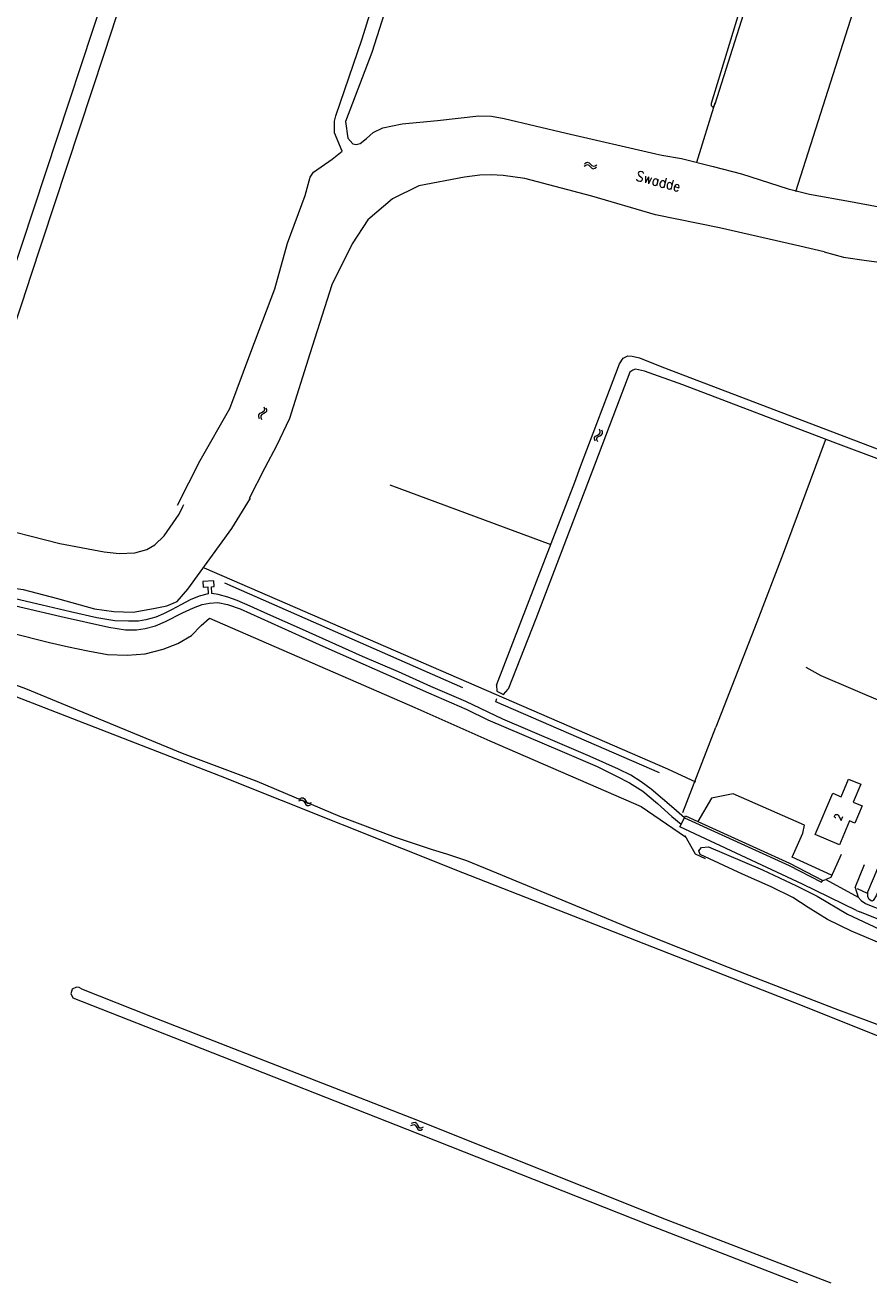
# Model space of a CAD drawing. Header units: metres. Extents: x 189705 to 199106, y 581686 to 588448.
# Tile 262 of 555: x 198023 to 198194, y 584000 to 584254. Entities that reach past the tile are written whole.
import ezdxf

# ---------------------------------------------------------------- set-up
doc = ezdxf.new("R2010")
doc.units = ezdxf.units.M
doc.layers.add('B-WA-OG-GBKN-G', color=7, linetype='Continuous', lineweight=18)
doc.styles.add('Style-STANDARD', font='STANDARD.shx')

msp = doc.modelspace()

# ---------------------------------------------------------------- linework, layer by layer
at = {"layer": 'B-WA-OG-GBKN-G'}
for p, q in [((198136.097, 584225.372), (198136.427, 584225.611)), ((198136.136, 584225.867), (198136.465, 584226.108)), ((198136.427, 584225.611), (198136.745, 584225.694)), ((198136.465, 584226.108), (198136.781, 584226.194)), ((198136.745, 584225.694), (198137.045, 584225.566)), ((198136.781, 584226.194), (198137.092, 584226.06)), ((198137.045, 584225.566), (198137.343, 584225.278)), ((198137.092, 584226.06), (198137.381, 584225.773)), ((198137.343, 584225.278), (198137.632, 584224.989)), ((198137.381, 584225.773), (198137.672, 584225.487)), ((198137.632, 584224.989), (198137.933, 584224.857)), ((198137.672, 584225.487), (198137.973, 584225.354)), ((198137.933, 584224.857), (198138.259, 584224.943)), ((198137.973, 584225.354), (198138.299, 584225.438)), ((198138.259, 584224.943), (198138.59, 584225.184)), ((198138.299, 584225.438), (198138.629, 584225.679)), ((198071.533, 584176.072), (198071.32, 584175.825)), ((198071.422, 584176.787), (198071.55, 584176.4)), ((198071.55, 584176.4), (198071.533, 584176.072)), ((198071.882, 584176.599), (198072.013, 584176.213)), ((198072.013, 584176.213), (198071.998, 584175.886)), ((198070.375, 584175.192), (198070.359, 584174.856)), ((198070.359, 584174.856), (198070.488, 584174.468)), ((198070.593, 584175.439), (198070.375, 584175.192)), ((198070.955, 584175.627), (198070.593, 584175.439)), ((198070.837, 584175.004), (198070.819, 584174.668)), ((198070.819, 584174.668), (198070.948, 584174.281)), ((198071.055, 584175.251), (198070.837, 584175.004)), ((198071.32, 584175.825), (198070.955, 584175.627)), ((198071.416, 584175.442), (198071.055, 584175.251)), ((198071.776, 584175.63), (198071.416, 584175.442)), ((198071.998, 584175.886), (198071.776, 584175.63)), ((198138.412, 584170.896), (198138.764, 584171.101)), ((198138.764, 584171.101), (198139.115, 584171.309)), ((198139.115, 584171.309), (198139.321, 584171.566)), ((198139.324, 584171.902), (198139.176, 584172.283)), ((198139.233, 584170.938), (198139.586, 584171.142)), ((198139.321, 584171.566), (198139.324, 584171.902)), ((198139.586, 584171.142), (198139.791, 584171.399)), ((198139.792, 584171.737), (198139.645, 584172.118)), ((198139.791, 584171.399), (198139.792, 584171.737)), ((198138.203, 584170.63), (198138.412, 584170.896)), ((198138.204, 584170.303), (198138.203, 584170.63)), ((198138.352, 584169.923), (198138.204, 584170.303)), ((198138.675, 584170.138), (198138.676, 584170.467)), ((198138.821, 584169.758), (198138.675, 584170.138)), ((198138.676, 584170.467), (198138.878, 584170.723)), ((198138.878, 584170.723), (198139.233, 584170.938)), ((198078.526, 584097.275), (198078.906, 584097.422)), ((198078.689, 584097.744), (198079.067, 584097.894)), ((198078.906, 584097.422), (198079.234, 584097.423)), ((198079.067, 584097.894), (198079.395, 584097.897)), ((198079.234, 584097.423), (198079.492, 584097.223)), ((198079.395, 584097.897), (198079.662, 584097.689)), ((198079.662, 584097.689), (198079.869, 584097.339)), ((198079.869, 584097.339), (198080.078, 584096.988)), ((198079.492, 584097.223), (198079.708, 584096.869)), ((198079.708, 584096.869), (198079.915, 584096.517)), ((198079.915, 584096.517), (198080.173, 584096.313)), ((198080.078, 584096.988), (198080.336, 584096.784)), ((198080.173, 584096.313), (198080.51, 584096.314)), ((198080.336, 584096.784), (198080.673, 584096.783)), ((198080.51, 584096.314), (198080.89, 584096.463)), ((198080.673, 584096.783), (198081.053, 584096.932)), ((198101.119, 584031.767), (198101.497, 584031.921)), ((198101.275, 584032.239), (198101.651, 584032.395)), ((198101.497, 584031.921), (198101.825, 584031.926)), ((198101.651, 584032.395), (198101.978, 584032.403)), ((198101.825, 584031.926), (198102.086, 584031.731)), ((198101.978, 584032.403), (198102.249, 584032.2)), ((198102.086, 584031.731), (198102.308, 584031.381)), ((198102.249, 584032.2), (198102.462, 584031.853)), ((198102.308, 584031.381), (198102.52, 584031.032)), ((198102.462, 584031.853), (198102.676, 584031.506)), ((198102.676, 584031.506), (198102.938, 584031.306)), ((198103.274, 584031.31), (198103.652, 584031.466)), ((198102.52, 584031.032), (198102.782, 584030.832)), ((198102.782, 584030.832), (198103.119, 584030.838)), ((198102.938, 584031.306), (198103.274, 584031.31)), ((198103.119, 584030.838), (198103.497, 584030.994))]:
    msp.add_line(p, q, dxfattribs=at)
at = {"layer": 'B-WA-OG-GBKN-G', "flags": 128}
for points in [[(198076.211, 584371.695), (198068.152, 584347.347), (198046.44, 584281.748), (198020.243, 584202.458), (198008.983, 584168.168), (198007.457, 584163.299), (198007.498, 584159.285), (198007.66, 584158.448), (198008.09, 584158.503), (198008.8, 584158.714), (198009.355, 584159.126), (198010.854, 584161.631), (198012.747, 584167.724), (198023.956, 584201.718)], [(198053.994, 584156.939), (198058.607, 584165.95), (198064.563, 584176.491), (198068.844, 584187.83), (198073.663, 584200.64), (198076.211, 584209.843), (198079.784, 584219.48), (198080.787, 584223.146), (198081.492, 584224.176), (198085.256, 584226.805), (198087.23, 584228.397), (198085.713, 584232.103), (198085.714, 584234.482), (198085.953, 584235.515), (198091.318, 584251.062), (198097.788, 584272.137), (198104.923, 584294.255), (198112.579, 584319.176), (198118.341, 584336.389), (198128.523, 584368.78), (198128.449, 584369.427), (198127.972, 584369.779)], [(198023.956, 584201.718), (198024.23, 584202.549), (198039.313, 584248.186), (198058.48, 584306.822), (198074.714, 584356.535)], [(198126.841, 584353.082), (198117.733, 584325.067), (198109.161, 584298.264), (198101.222, 584273.501), (198093.254, 584248.31), (198087.912, 584234.404), (198088.396, 584231.014), (198089.398, 584229.871), (198090.057, 584229.738), (198090.898, 584229.979), (198092.197, 584230.966), (198093.536, 584232.187), (198095.467, 584233.12), (198099.363, 584233.911), (198106.491, 584234.568), (198114.835, 584235.567)], [(198191.847, 584329.436), (198191.761, 584330.477), (198191.246, 584331.158), (198190.71, 584331.381), (198189.794, 584331.473), (198189.493, 584331.14), (198188.909, 584328.694), (198187.989, 584324.136), (198187.457, 584321.514), (198186.283, 584317.056), (198176.736, 584286.67), (198176.198, 584284.657), (198168.053, 584258.734), (198161.71, 584238.037), (198161.714, 584237.605), (198161.971, 584237.378), (198162.225, 584237.331), (198162.524, 584237.943), (198170.966, 584264.531), (198186.053, 584312.226), (198190.859, 584326.733), (198191.847, 584329.436)], [(198178.809, 584220.295), (198197.887, 584280.227), (198206.505, 584306.994), (198207.048, 584308.626), (198207.447, 584309.265), (198207.824, 584309.675), (198208.533, 584310.038), (198210.284, 584310.132), (198216.061, 584309.072), (198236.635, 584304.376)], [(198158.807, 584226.192), (198162.522, 584238.147)], [(198114.835, 584235.567), (198117.421, 584235.488), (198119.926, 584235.008), (198132.437, 584232.052), (198150.538, 584227.849), (198151.791, 584227.62), (198155.752, 584226.907)], [(198155.752, 584226.907), (198162.093, 584225.335), (198167.875, 584223.818), (198177.254, 584220.813), (198181.533, 584219.738), (198189.855, 584218.271), (198201.004, 584216.174), (198210.086, 584214.893), (198219.224, 584213.079), (198224.593, 584212.193), (198230.747, 584211.493), (198235.376, 584210.981), (198238.94, 584210.357), (198244.183, 584209.342), (198247.106, 584209.143), (198251.221, 584209.235), (198257.463, 584209.907), (198265.055, 584210.315), (198274.58, 584210.411), (198295.869, 584210.321), (198310.604, 584210.267), (198331.59, 584210.046), (198344.543, 584210.304)], [(198184.504, 584208.092), (198179.605, 584209.232), (198163.377, 584212.928), (198150.454, 584215.58), (198137.665, 584219.357), (198124.149, 584222.862), (198119.718, 584223.469), (198117.341, 584223.664), (198115.052, 584223.535), (198111.972, 584223.139), (198102.718, 584221.409), (198097.39, 584218.815), (198092.413, 584214.552), (198089.283, 584209.709), (198085.188, 584201.419), (198080.763, 584187.495), (198076.603, 584174.474), (198074.036, 584168.917), (198071.632, 584164.484), (198068.491, 584158.33)], [(198184.504, 584208.092), (198188.446, 584207.026), (198193.076, 584206.311), (198204.93, 584204.804)], [(198135.376, 584164.748), (198143.217, 584185.506), (198143.968, 584186.605), (198144.878, 584187.072), (198145.793, 584187.005), (198147.245, 584186.664), (198151.734, 584184.905), (198190.417, 584170.15)], [(198186.362, 584169.7), (198155.988, 584181.238), (198148.288, 584184.032), (198146.481, 584184.42), (198145.924, 584184.211), (198145.293, 584183.823), (198142.62, 584176.758), (198138.156, 584165.015)], [(198184.552, 584169.486), (198176.252, 584147.19), (198170.906, 584133.313), (198162.652, 584112.145)], [(198184.807, 584170.171), (198184.552, 584169.486)], [(198225.311, 584151.725), (198220.104, 584139.196), (198205.445, 584104.313), (198195.017, 584078.136), (198194.443, 584077.14), (198194.113, 584077.06), (198193.577, 584077.385), (198193.342, 584077.967), (198193.358, 584078.907), (198194.474, 584081.612), (198214.858, 584130.479), (198224.025, 584153.287), (198224.314, 584154.789), (198223.672, 584155.469), (198222.27, 584156.014), (198196.257, 584165.941), (198186.362, 584169.7)], [(198190.417, 584170.15), (198195.217, 584168.319), (198226.504, 584156.384)], [(198118.42, 584120.621), (198134.189, 584161.605), (198135.376, 584164.748)], [(198138.156, 584165.015), (198126.366, 584134.006), (198120.777, 584119.796)], [(198096.843, 584161.051), (198129.35, 584149.029)], [(198065.008, 584152.242), (198068.778, 584158.358)], [(198015.485, 584152.958), (198030.312, 584149.199), (198039.195, 584147.56), (198042.272, 584147.184), (198045.421, 584147.343), (198047.827, 584148.004), (198049.468, 584148.985), (198051.356, 584150.757), (198054.334, 584155.158), (198055.118, 584156.69)], [(198055.118, 584156.69), (198055.31, 584157.065)], [(198000, 584143.991), (198002.528, 584143.48), (198004.481, 584143.755), (198006.664, 584143.98), (198010.073, 584143.48), (198017.151, 584141.977), (198019.142, 584141.006), (198021.004, 584140.236), (198022.887, 584139.951), (198029.841, 584138.115), (198037.305, 584136.056), (198041.147, 584135.485), (198045.06, 584135.372), (198049.193, 584136.125), (198051.881, 584136.609), (198053.954, 584137.545), (198056.14, 584139.982), (198065.008, 584152.242)], [(198059.395, 584144.32), (198152.941, 584103.717), (198158.547, 584101.141)], [(198156.324, 584093.869), (198154.204, 584095.713), (198149.609, 584099.642), (198147.611, 584101.1), (198145.486, 584102.444), (198143.028, 584103.662), (198137.296, 584106.235), (198131.174, 584108.831), (198119.676, 584113.793), (198112.21, 584117.308), (198105.134, 584120.363), (198098.61, 584123.303), (198091.362, 584126.416), (198079.278, 584131.872), (198072.272, 584134.985), (198068.711, 584136.57), (198066.069, 584137.696), (198064.162, 584138.408), (198062.233, 584138.959), (198060.923, 584139.143), (198060.854, 584140.499), (198061.449, 584140.529), (198061.39, 584141.695), (198059.134, 584141.58), (198059.193, 584140.423), (198060.139, 584140.471), (198060.21, 584139.072), (198058.419, 584138.615), (198056.604, 584137.857), (198054.859, 584136.938), (198052.814, 584135.835), (198051.206, 584135.031), (198049.621, 584134.342), (198047.668, 584133.813), (198046.152, 584133.561), (198044.153, 584133.515), (198041.397, 584133.584), (198037.767, 584134.227), (198032.46, 584135.445), (198026.717, 584136.754), (198021.25, 584138.04)], [(198063.517, 584141.297), (198111.551, 584120.14)], [(198015.537, 584137.955), (198030.574, 584134.483), (198040.2, 584132.352), (198043.505, 584131.778), (198045.731, 584131.802), (198047.503, 584132.041), (198049.587, 584132.616), (198051.574, 584133.502), (198055.046, 584135.202), (198057.225, 584136.207), (198058.973, 584136.902), (198060.505, 584137.213), (198062.181, 584137.285), (198064.145, 584136.878), (198066.659, 584136.016), (198083.372, 584128.497), (198104.707, 584119.063), (198112.417, 584115.687), (198116.655, 584113.628), (198131.669, 584107.21), (198138.709, 584104.193), (198142.635, 584102.254), (198145.221, 584100.889), (198147.927, 584099.237), (198150.92, 584096.723), (198153.794, 584094.113), (198155.659, 584092.58)], [(198001.662, 584129.146), (198003.702, 584135.652), (198020.454, 584131.199), (198028.202, 584129.246), (198032.029, 584128.385), (198035.939, 584127.576), (198039.891, 584126.815), (198043.881, 584126.685), (198047.53, 584126.932), (198051.11, 584127.872), (198054.094, 584129.039), (198056.882, 584130.663), (198058.822, 584132.649), (198060.5, 584134.121), (198101.954, 584116.149), (198117.023, 584109.411), (198147.611, 584096.12), (198156.559, 584090.052)], [(198000.426, 584128.844), (198004.342, 584126.893), (198023.322, 584119.965), (198054.98, 584106.881), (198070.054, 584101.242), (198086.712, 584094.203), (198097.953, 584089.965), (198105.435, 584087.495), (198108.309, 584086.611), (198112.326, 584085.21), (198118.407, 584082.741), (198145.606, 584071.537), (198165.176, 584063.687), (198186.699, 584055.358), (198197.498, 584051.304), (198208.407, 584046.808), (198216.294, 584043.786), (198217.559, 584044.746)], [(198202.494, 584000), (198209.438, 584021.567), (198215.33, 584039.21), (198215.312, 584040.963), (198215, 584041.671), (198214.385, 584042.224), (198209.87, 584044.033), (198180.128, 584055.931), (198111.621, 584082.733), (198062.698, 584102.237), (198027.195, 584116.058), (198007.531, 584123.686), (198003.046, 584124.988), (198002.138, 584124.444), (198000, 584119.595)], [(198180.793, 584124.231), (198183.856, 584122.602), (198196.758, 584117.096), (198204.153, 584114.196), (198207.58, 584113.032)], [(198118.42, 584120.621), (198118.489, 584119.433), (198119.839, 584118.741), (198120.777, 584119.796)], [(198151.271, 584102.967), (198118.239, 584117.255), (198118.444, 584117.972)], [(198155.971, 584094.918), (198162.652, 584112.145)], [(198192.211, 584096.261), (198190.741, 584092.793), (198189.66, 584093.25), (198187.618, 584088.431), (198182.713, 584090.51), (198186.247, 584098.849), (198187.953, 584098.125), (198189.462, 584101.686), (198191.901, 584100.653), (198190.37, 584097.041), (198192.211, 584096.261)], [(198186.022, 584082.287), (198178.059, 584085.929), (198180.231, 584090.751), (198180.537, 584092.348), (198166.14, 584098.715), (198161.781, 584097.795), (198159.019, 584093.147), (198177.532, 584084.671)], [(198191.047, 584075.164), (198180.169, 584080.47), (198155.367, 584092.014), (198156.324, 584093.869), (198177.447, 584084.256), (198184.017, 584080.873), (198184.251, 584081.202), (198184.86, 584081.389), (198191.402, 584077.858)], [(198156.324, 584093.869), (198156.514, 584094.287)], [(198156.514, 584094.287), (198159.019, 584093.147)], [(198160.578, 584085.569), (198158.57, 584086.549), (198156.469, 584090.213)], [(198168.045, 584082.514), (198159.498, 584086.45), (198159.218, 584087.202), (198159.779, 584087.838), (198161.182, 584087.982), (198172.1, 584083.368)], [(198177.532, 584084.671), (198184.251, 584081.202)], [(198187.933, 584086.467), (198185.886, 584081.801), (198184.87, 584081.379)], [(198217.559, 584044.746), (198218.235, 584045.744), (198219.324, 584048.677), (198221.323, 584054.339), (198221.86, 584056.504), (198221.946, 584058.131), (198221.737, 584058.663), (198221.098, 584059.088), (198220.329, 584059.74), (198207.71, 584064.061), (198197.383, 584067.869), (198190.034, 584070.971), (198185.209, 584073.312), (198181.323, 584075.737), (198178.178, 584077.763), (198173.838, 584079.905), (198168.045, 584082.514)], [(198172.1, 584083.368), (198178.967, 584080.159), (198183.104, 584078.016), (198189.237, 584074.444), (198195.721, 584071.409), (198204.291, 584068.016)], [(198190.754, 584079.818), (198192.691, 584084.46)], [(198190.754, 584079.818), (198191.402, 584077.858)], [(198191.156, 584079.621), (198193.233, 584078.677)], [(198191.402, 584077.858), (198192.023, 584077.194)], [(198192.023, 584077.194), (198192.845, 584076.57)], [(198191.047, 584075.164), (198191.705, 584074.907)], [(198337.482, 584028.088), (198328.431, 584029.043), (198322.496, 584030.705), (198306.792, 584036.647), (198305.955, 584036.189), (198304.51, 584036.768), (198304.147, 584037.642), (198302.038, 584038.484), (198298.734, 584036.119), (198296.491, 584037.256), (198296.473, 584041.033), (198281.132, 584046.879), (198276.491, 584048.089), (198273.861, 584048.297), (198265.419, 584048.286), (198259.621, 584048.737), (198253.605, 584050.433), (198234.238, 584057.964), (198215.406, 584065.328), (198191.705, 584074.907)], [(198192.845, 584076.57), (198215.302, 584067.567), (198234.267, 584060.177), (198254.358, 584052.385), (198258.375, 584051.174), (198265.039, 584050.533), (198274.42, 584050.5), (198278.702, 584049.92), (198284.148, 584048.167), (198309.121, 584038.533), (198321.096, 584033.959), (198328.847, 584032.571), (198331.881, 584032.705), (198335.443, 584034.453)], [(198033.659, 584059.702), (198032.79, 584059.265), (198032.503, 584058.336), (198032.974, 584057.485)], [(198034.637, 584059.319), (198034.19, 584059.619), (198033.659, 584059.702)], [(198034.637, 584059.319), (198048.608, 584053.842), (198101.277, 584033.333), (198152.624, 584012.761), (198185.837, 584000)], [(198179.232, 584000), (198148.874, 584011.808), (198100.386, 584030.961), (198058.99, 584047.213), (198032.974, 584057.485)]]:
    msp.add_lwpolyline(points, dxfattribs=at)

# ---------------------------------------------------------------- texts
at = {"layer": 'B-WA-OG-GBKN-G', "style": 'Style-STANDARD'}
for s, height, rotation, p in [('Swadde', 2, 345.33813, (198146.398, 584222.522)), ('2', 1.6, 67.04964, (198187.895, 584093.128))]:
    msp.add_text(s, height=height, rotation=rotation, dxfattribs=at).set_placement(p)

doc.saveas('drawing.dxf')
